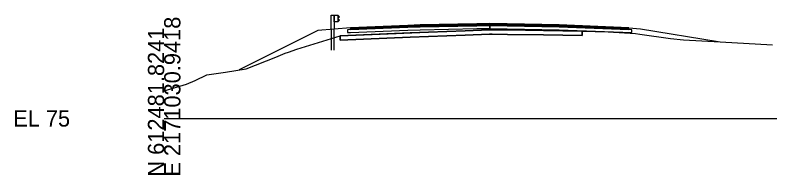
# Model space of a CAD drawing. Extents: x -26 to 1303, y -3010 to 12023.
# Drawn here: x -25.7 to 104.4, y 8990.3 to 9017.7 of the extents above; entities that cross this region are included whole.
import ezdxf

# ---------------------------------------------------------------- set-up
doc = ezdxf.new("R2010")
doc.units = 0
for name, color, linetype in [('RD_GPK_XS_Cell', 7, 'Continuous'), ('RD_PD_Final_TrvlWay', 7, 'Continuous'), ('RD_XS_Base', 7, 'Continuous'), ('RD_XS_ExGround', 7, 'Continuous'), ('RD_XS_ExPaveRet', 7, 'Continuous'), ('RD_XS_GR', 7, 'Continuous'), ('RD_XS_Greenside', 7, 'Continuous'), ('RD_XS_Pave', 7, 'Continuous'), ('RD_XS_PaveOvlay_CP', 7, 'Continuous'), ('RD_XS_TieSlope', 7, 'Continuous')]:
    doc.layers.add(name, color=color, linetype=linetype)

msp = doc.modelspace()

# ---------------------------------------------------------------- linework, layer by layer
at = {"layer": 'RD_GPK_XS_Cell'}
msp.add_line((0, 9000), (150, 9000), dxfattribs=at)
at = {"layer": 'RD_PD_Final_TrvlWay'}
msp.add_lwpolyline([(29.28, 9011.75), (29.28, 9015.35), (28.78, 9015.31), (28.78, 9011.75)], dxfattribs=at)
at = {"layer": 'RD_XS_Base'}
for p, q in [((53.87, 9015.94), (44.11, 9015.74)), ((56.11, 9015.98), (53.87, 9015.94)), ((56.11, 9016.11), (56.11, 9016.14)), ((56.11, 9016.14), (56.11, 9016.02)), ((56.11, 9015.98), (56.11, 9016.14)), ((56.11, 9016.14), (56.11, 9016.14)), ((56.11, 9016.14), (56.11, 9016.14)), ((56.11, 9016.14), (56.11, 9015.48)), ((56.11, 9015.98), (56.11, 9016.11)), ((56.11, 9016.02), (56.11, 9015.48)), ((56.11, 9015.89), (56.11, 9015.98)), ((56.11, 9015.48), (56.11, 9015.98)), ((56.11, 9015.98), (56.11, 9015.98)), ((56.11, 9015.98), (56.11, 9015.98)), ((56.11, 9015.98), (56.11, 9015.98)), ((68.11, 9015.74), (56.11, 9015.98)), ((56.11, 9015.48), (56.11, 9015.89)), ((32.03, 9015.26), (31.61, 9015.24)), ((31.61, 9015.24), (31.61, 9015.16)), ((31.61, 9015.16), (31.61, 9014.74)), ((31.61, 9014.74), (32.03, 9014.76)), ((32.11, 9015.26), (32.03, 9015.26)), ((32.03, 9014.76), (32.11, 9014.76)), ((41.97, 9015.66), (32.11, 9015.26)), ((32.11, 9014.76), (41.97, 9015.16)), ((44.11, 9015.74), (41.97, 9015.66)), ((41.97, 9015.16), (44.11, 9015.24)), ((44.11, 9015.24), (53.87, 9015.44)), ((53.87, 9015.44), (56.11, 9015.48)), ((56.11, 9015.48), (56.11, 9015.48)), ((56.11, 9015.48), (56.11, 9015.48)), ((56.11, 9015.48), (68.11, 9015.24)), ((80.11, 9015.26), (68.11, 9015.74)), ((68.11, 9015.24), (80.61, 9014.74)), ((70.11, 9015.66), (70.11, 9015.66)), ((70.11, 9015.16), (70.11, 9015.16)), ((80.61, 9015.24), (80.11, 9015.26)), ((80.11, 9015.26), (80.11, 9015.26)), ((80.61, 9014.74), (80.61, 9015.24)), ((80.61, 9015.24), (80.61, 9015.24))]:
    msp.add_line(p, q, dxfattribs=at)
at = {"layer": 'RD_XS_ExGround'}
msp.add_lwpolyline([(0, 9004.73), (3.85, 9005.91), (5.32, 9006.53), (7.35, 9007.49), (10.58, 9007.97), (14.12, 9008.51), (19.26, 9010.52), (20.84, 9011.2), (21.41, 9011.39), (22.88, 9011.89), (30.31, 9014.21), (52.32, 9015.1), (56.41, 9015.25), (58.98, 9015.2), (72.07, 9015.01), (76.54, 9014.86), (81.25, 9014.59), (81.96, 9014.49), (87.27, 9013.76), (89.53, 9013.5), (95.84, 9013.16), (104.88, 9012.63)], dxfattribs=at)
at = {"layer": 'RD_XS_ExPaveRet'}
for points in [[(72.07, 9015.01), (72.07, 9015.01), (72.07, 9014.7), (72.07, 9014.26), (72.07, 9014.26), (72.07, 9014.26), (65.39, 9014.36), (59.18, 9014.45), (56.56, 9014.5), (56.41, 9014.5), (56.06, 9014.49), (51.88, 9014.33), (42.38, 9013.95), (30.31, 9013.46), (30.31, 9013.46), (30.31, 9013.46), (30.31, 9013.73), (30.31, 9014.21), (30.31, 9014.21), (30.31, 9014.21), (42.38, 9014.7), (51.88, 9015.08), (56.06, 9015.24), (56.41, 9015.25), (56.56, 9015.25), (59.18, 9015.2), (65.39, 9015.11), (72.07, 9015.01), (72.07, 9015.01)], [(72.07, 9015.01), (65.39, 9015.11), (59.18, 9015.2), (56.56, 9015.25), (56.41, 9015.25), (56.06, 9015.24), (51.88, 9015.08), (42.38, 9014.7), (30.31, 9014.21), (30.31, 9013.73), (30.31, 9013.46), (42.38, 9013.95), (51.88, 9014.33), (56.06, 9014.49), (56.41, 9014.5), (56.56, 9014.5), (59.18, 9014.45), (65.39, 9014.36), (72.07, 9014.26), (72.07, 9014.26), (72.07, 9014.26), (72.07, 9014.7), (72.07, 9015.01), (72.07, 9015.01), (72.07, 9015.01)]]:
    msp.add_lwpolyline(points, dxfattribs=at)
at = {"layer": 'RD_XS_GR'}
for p, q in [((28.78, 9015.31), (28.78, 9017.75)), ((28.78, 9017.75), (29.03, 9017.75)), ((29.03, 9017.75), (29.28, 9017.75)), ((29.28, 9017.75), (29.28, 9015.35)), ((29.28, 9016.58), (29.28, 9017.75)), ((29.28, 9017.75), (29.95, 9017.75)), ((29.95, 9017.75), (29.95, 9016.58)), ((29.99, 9017.7), (29.95, 9017.75)), ((29.95, 9017.75), (29.95, 9017.55)), ((29.95, 9017.55), (29.95, 9016.58)), ((29.95, 9017.17), (30.17, 9017.41)), ((29.99, 9017.12), (29.95, 9017.17)), ((30.22, 9017.46), (29.99, 9017.7)), ((30.22, 9016.87), (29.99, 9017.12)), ((30.17, 9017.41), (30.22, 9017.46)), ((29.95, 9016.58), (29.28, 9016.58)), ((29.95, 9016.58), (30.17, 9016.82)), ((30.17, 9016.82), (30.22, 9016.87)), ((29.28, 9015.35), (28.78, 9015.31))]:
    msp.add_line(p, q, dxfattribs=at)
at = {"layer": 'RD_XS_Greenside'}
for p, q in [((26.47, 9015.13), (12.9, 9008.34)), ((82.11, 9015.42), (95.47, 9013.2))]:
    msp.add_line(p, q, dxfattribs=at)
at = {"layer": 'RD_XS_Pave'}
for p, q in [((41.97, 9015.98), (32.11, 9015.58)), ((41.97, 9015.82), (32.11, 9015.42)), ((32.11, 9015.42), (41.97, 9015.82)), ((44.11, 9016.06), (41.97, 9015.98)), ((44.11, 9015.9), (41.97, 9015.82)), ((41.97, 9015.82), (44.11, 9015.9)), ((53.87, 9016.26), (44.11, 9016.06)), ((53.87, 9016.1), (44.11, 9015.9)), ((44.11, 9015.9), (53.87, 9016.1)), ((44.11, 9015.74), (53.87, 9015.94)), ((56.11, 9016.3), (53.87, 9016.26)), ((56.11, 9016.14), (53.87, 9016.1)), ((53.87, 9016.1), (56.11, 9016.14)), ((53.87, 9015.94), (56.11, 9015.98)), ((68.11, 9016.06), (56.11, 9016.3)), ((56.11, 9016.3), (56.11, 9016.3)), ((56.11, 9016.3), (56.11, 9016.3)), ((56.11, 9016.11), (56.11, 9016.14)), ((56.11, 9016.14), (56.11, 9016.11)), ((56.11, 9015.98), (56.11, 9016.14)), ((56.11, 9016.14), (56.11, 9016.14)), ((56.11, 9016.14), (56.11, 9016.14)), ((56.11, 9016.14), (56.11, 9016.14)), ((56.11, 9016.14), (56.11, 9016.14)), ((56.11, 9016.14), (68.11, 9015.9)), ((68.11, 9015.9), (56.11, 9016.14)), ((56.11, 9016.14), (56.11, 9016.14)), ((56.11, 9016.14), (56.11, 9016.14)), ((56.11, 9016.14), (56.11, 9015.98)), ((56.11, 9015.98), (56.11, 9016.11)), ((56.11, 9016.11), (56.11, 9015.98)), ((56.11, 9015.98), (56.11, 9015.98)), ((56.11, 9015.98), (56.11, 9015.98)), ((56.11, 9015.98), (68.11, 9015.74)), ((80.11, 9015.58), (68.11, 9016.06)), ((68.11, 9015.9), (80.11, 9015.42)), ((80.11, 9015.42), (68.11, 9015.9)), ((70.11, 9015.98), (70.11, 9015.98)), ((70.11, 9015.82), (70.11, 9015.82)), ((70.11, 9015.82), (70.11, 9015.82)), ((32.11, 9015.26), (41.97, 9015.66)), ((32.11, 9015.58), (32.11, 9015.55)), ((32.11, 9015.55), (32.11, 9015.42)), ((32.11, 9015.42), (32.11, 9015.39)), ((32.11, 9015.39), (32.11, 9015.26)), ((41.97, 9015.66), (44.11, 9015.74)), ((68.11, 9015.74), (80.11, 9015.26)), ((70.11, 9015.66), (70.11, 9015.66)), ((80.11, 9015.42), (80.11, 9015.58)), ((80.11, 9015.58), (80.11, 9015.58)), ((80.11, 9015.26), (80.11, 9015.42)), ((80.11, 9015.42), (80.11, 9015.42))]:
    msp.add_line(p, q, dxfattribs=at)
at = {"layer": 'RD_XS_PaveOvlay_CP'}
for p, q in [((32.11, 9015.58), (44.11, 9016.06)), ((44.11, 9016.06), (56.11, 9016.3)), ((56.11, 9016.3), (68.11, 9016.06)), ((68.11, 9016.06), (80.11, 9015.58))]:
    msp.add_line(p, q, dxfattribs=at)
at = {"layer": 'RD_XS_TieSlope'}
for p, q in [((32.11, 9015.58), (26.47, 9015.13)), ((80.11, 9015.58), (82.11, 9015.42))]:
    msp.add_line(p, q, dxfattribs=at)

# ---------------------------------------------------------------- texts
at = {"layer": 'RD_GPK_XS_Cell'}
for s, p in [('E 2171030.9418', (2.8, 8990)), ('N 612481.8241', (0, 8990))]:
    msp.add_text(s, height=2.8, rotation=90, dxfattribs=at).set_placement(p)
msp.add_text('EL 75', height=2.8, dxfattribs=at).set_placement((-26, 8998.6))

doc.saveas('drawing.dxf')
